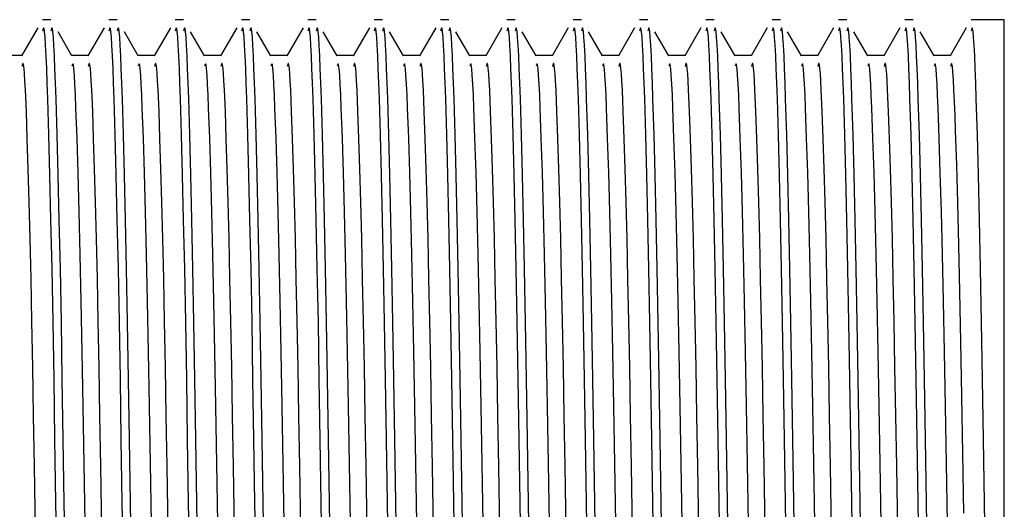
# Model space of a CAD drawing. Header units: millimetres. Extents: x 262469 to 275208, y -32539 to 9411.
# Tile 305 of 428: x 269260.69 to 269265.54, y -13395.43 to -13393.02. Entities that reach past the tile are written whole.
import ezdxf

# ---------------------------------------------------------------- set-up
doc = ezdxf.new("R2010")
doc.units = ezdxf.units.MM
doc.header["$LTSCALE"] = 100
doc.layers.add('$ IE_TELETECHNIKA', color=5, linetype='Continuous', lineweight=30)

msp = doc.modelspace()

# ---------------------------------------------------------------- linework, layer by layer
at = {"layer": '$ IE_TELETECHNIKA', "color": 7, "linetype": 'Continuous'}
for p, q in [((269260.8452, -13393.0198), (269260.8043, -13393.0198)), ((269261.1717, -13393.0198), (269261.1309, -13393.0198)), ((269261.4983, -13393.0198), (269261.4575, -13393.0198)), ((269261.8249, -13393.0198), (269261.784, -13393.0198)), ((269262.1514, -13393.0198), (269262.1106, -13393.0198)), ((269262.478, -13393.0198), (269262.4372, -13393.0198)), ((269262.8046, -13393.0198), (269262.7638, -13393.0198)), ((269263.1312, -13393.0198), (269263.0903, -13393.0198)), ((269263.4577, -13393.0198), (269263.4169, -13393.0198)), ((269263.7843, -13393.0198), (269263.7435, -13393.0198)), ((269264.1109, -13393.0198), (269264.07, -13393.0198)), ((269264.4374, -13393.0198), (269264.3966, -13393.0198)), ((269264.764, -13393.0198), (269264.7232, -13393.0198)), ((269265.0906, -13393.0198), (269265.0498, -13393.0198)), ((269265.5396, -13393.0198), (269265.3763, -13393.0198)), ((269265.5396, -13399.7158), (269265.5396, -13393.0198)), ((269260.7803, -13393.0605), (269260.701, -13393.1977)), ((269260.9485, -13393.1977), (269260.8802, -13393.0795)), ((269261.1069, -13393.0605), (269261.0276, -13393.1977)), ((269261.2751, -13393.1977), (269261.2068, -13393.0795)), ((269261.4334, -13393.0605), (269261.3542, -13393.1977)), ((269261.6016, -13393.1977), (269261.5333, -13393.0795)), ((269261.76, -13393.0605), (269261.6807, -13393.1977)), ((269261.9282, -13393.1977), (269261.8599, -13393.0795)), ((269262.0866, -13393.0605), (269262.0073, -13393.1977)), ((269262.2548, -13393.1977), (269262.1865, -13393.0795)), ((269262.4131, -13393.0605), (269262.3339, -13393.1977)), ((269262.5814, -13393.1977), (269262.5131, -13393.0795)), ((269262.7397, -13393.0605), (269262.6605, -13393.1977)), ((269262.9079, -13393.1977), (269262.8396, -13393.0795)), ((269263.0663, -13393.0605), (269262.987, -13393.1977)), ((269263.2345, -13393.1977), (269263.1662, -13393.0795)), ((269263.3929, -13393.0605), (269263.3136, -13393.1977)), ((269263.5611, -13393.1977), (269263.4928, -13393.0795)), ((269263.7194, -13393.0605), (269263.6402, -13393.1977)), ((269263.8876, -13393.1977), (269263.8193, -13393.0795)), ((269264.046, -13393.0605), (269263.9667, -13393.1977)), ((269264.2142, -13393.1977), (269264.1459, -13393.0795)), ((269264.3726, -13393.0605), (269264.2933, -13393.1977)), ((269264.5408, -13393.1977), (269264.4725, -13393.0795)), ((269264.6991, -13393.0605), (269264.6199, -13393.1977)), ((269264.8674, -13393.1977), (269264.7991, -13393.0795)), ((269265.0257, -13393.0605), (269264.9465, -13393.1977)), ((269265.1939, -13393.1977), (269265.1256, -13393.0795)), ((269265.3523, -13393.0605), (269265.273, -13393.1977)), ((269260.7023, -13393.1966), (269260.6213, -13393.1966)), ((269261.0289, -13393.1966), (269260.9478, -13393.1966)), ((269261.3554, -13393.1966), (269261.2744, -13393.1966)), ((269261.682, -13393.1966), (269261.601, -13393.1966)), ((269262.0086, -13393.1966), (269261.9276, -13393.1966)), ((269262.3352, -13393.1966), (269262.2541, -13393.1966)), ((269262.6617, -13393.1966), (269262.5807, -13393.1966)), ((269262.9883, -13393.1966), (269262.9073, -13393.1966)), ((269263.3149, -13393.1966), (269263.2338, -13393.1966)), ((269263.6414, -13393.1966), (269263.5604, -13393.1966)), ((269263.968, -13393.1966), (269263.887, -13393.1966)), ((269264.2946, -13393.1966), (269264.2136, -13393.1966)), ((269264.6212, -13393.1966), (269264.5401, -13393.1966)), ((269264.9477, -13393.1966), (269264.8667, -13393.1966)), ((269265.2743, -13393.1966), (269265.1933, -13393.1966))]:
    msp.add_line(p, q, dxfattribs=at)
for points in [[(269260.8754, -13395.7161), (269260.8702, -13395.3968), (269260.8653, -13395.0868), (269260.8605, -13394.7894), (269260.8557, -13394.508), (269260.8507, -13394.2461), (269260.8456, -13394.0052), (269260.8404, -13393.7854), (269260.8351, -13393.5868), (269260.8298, -13393.4098), (269260.8271, -13393.3308), (269260.8245, -13393.2598), (269260.8218, -13393.1977), (269260.8192, -13393.1459), (269260.8166, -13393.1053), (269260.8141, -13393.0773), (269260.8116, -13393.0627), (269260.8091, -13393.0604), (269260.8043, -13393.0767)], [(269260.9162, -13395.7161), (269260.9111, -13395.3968), (269260.9062, -13395.0868), (269260.9013, -13394.7894), (269260.8965, -13394.508), (269260.8916, -13394.2461), (269260.8865, -13394.0052), (269260.8813, -13393.7854), (269260.876, -13393.5868), (269260.8706, -13393.4098), (269260.8679, -13393.3308), (269260.8653, -13393.2598), (269260.8626, -13393.1977), (269260.86, -13393.1459), (269260.8574, -13393.1053), (269260.8549, -13393.0773), (269260.8524, -13393.0627), (269260.85, -13393.0604), (269260.8452, -13393.0767)], [(269261.2019, -13395.7161), (269261.1968, -13395.3968), (269261.1919, -13395.0868), (269261.1871, -13394.7894), (269261.1823, -13394.508), (269261.1773, -13394.2461), (269261.1722, -13394.0052), (269261.167, -13393.7854), (269261.1617, -13393.5868), (269261.1564, -13393.4098), (269261.1537, -13393.3308), (269261.151, -13393.2598), (269261.1484, -13393.1977), (269261.1458, -13393.1459), (269261.1432, -13393.1053), (269261.1406, -13393.0773), (269261.1382, -13393.0627), (269261.1357, -13393.0604), (269261.1309, -13393.0767)], [(269261.2428, -13395.7161), (269261.2376, -13395.3968), (269261.2327, -13395.0868), (269261.2279, -13394.7894), (269261.2231, -13394.508), (269261.2181, -13394.2461), (269261.213, -13394.0052), (269261.2078, -13393.7854), (269261.2025, -13393.5868), (269261.1972, -13393.4098), (269261.1945, -13393.3308), (269261.1919, -13393.2598), (269261.1892, -13393.1977), (269261.1866, -13393.1459), (269261.184, -13393.1053), (269261.1815, -13393.0773), (269261.179, -13393.0627), (269261.1765, -13393.0604), (269261.1717, -13393.0767)], [(269261.5285, -13395.7161), (269261.5234, -13395.3968), (269261.5185, -13395.0868), (269261.5137, -13394.7894), (269261.5088, -13394.508), (269261.5039, -13394.2461), (269261.4988, -13394.0052), (269261.4936, -13393.7854), (269261.4883, -13393.5868), (269261.4829, -13393.4098), (269261.4803, -13393.3308), (269261.4776, -13393.2598), (269261.475, -13393.1977), (269261.4723, -13393.1459), (269261.4698, -13393.1053), (269261.4672, -13393.0773), (269261.4647, -13393.0627), (269261.4623, -13393.0604), (269261.4575, -13393.0767)], [(269261.5693, -13395.7161), (269261.5642, -13395.3968), (269261.5593, -13395.0868), (269261.5545, -13394.7894), (269261.5497, -13394.508), (269261.5447, -13394.2461), (269261.5396, -13394.0052), (269261.5344, -13393.7854), (269261.5291, -13393.5868), (269261.5238, -13393.4098), (269261.5211, -13393.3308), (269261.5184, -13393.2598), (269261.5158, -13393.1977), (269261.5132, -13393.1459), (269261.5106, -13393.1053), (269261.508, -13393.0773), (269261.5055, -13393.0627), (269261.5031, -13393.0604), (269261.4983, -13393.0767)], [(269261.8551, -13395.7161), (269261.85, -13395.3968), (269261.845, -13395.0868), (269261.8402, -13394.7894), (269261.8354, -13394.508), (269261.8305, -13394.2461), (269261.8254, -13394.0052), (269261.8202, -13393.7854), (269261.8149, -13393.5868), (269261.8095, -13393.4098), (269261.8068, -13393.3308), (269261.8042, -13393.2598), (269261.8015, -13393.1977), (269261.7989, -13393.1459), (269261.7963, -13393.1053), (269261.7938, -13393.0773), (269261.7913, -13393.0627), (269261.7889, -13393.0604), (269261.784, -13393.0767)], [(269261.8959, -13395.7161), (269261.8908, -13395.3968), (269261.8859, -13395.0868), (269261.8811, -13394.7894), (269261.8762, -13394.508), (269261.8713, -13394.2461), (269261.8662, -13394.0052), (269261.861, -13393.7854), (269261.8557, -13393.5868), (269261.8503, -13393.4098), (269261.8477, -13393.3308), (269261.845, -13393.2598), (269261.8424, -13393.1977), (269261.8397, -13393.1459), (269261.8371, -13393.1053), (269261.8346, -13393.0773), (269261.8321, -13393.0627), (269261.8297, -13393.0604), (269261.8249, -13393.0767)], [(269262.1816, -13395.7161), (269262.1765, -13395.3968), (269262.1716, -13395.0868), (269262.1668, -13394.7894), (269262.162, -13394.508), (269262.157, -13394.2461), (269262.1519, -13394.0052), (269262.1467, -13393.7854), (269262.1414, -13393.5868), (269262.1361, -13393.4098), (269262.1334, -13393.3308), (269262.1307, -13393.2598), (269262.1281, -13393.1977), (269262.1255, -13393.1459), (269262.1229, -13393.1053), (269262.1204, -13393.0773), (269262.1179, -13393.0627), (269262.1154, -13393.0604), (269262.1106, -13393.0767)], [(269262.2225, -13395.7161), (269262.2174, -13395.3968), (269262.2124, -13395.0868), (269262.2076, -13394.7894), (269262.2028, -13394.508), (269262.1979, -13394.2461), (269262.1928, -13394.0052), (269262.1875, -13393.7854), (269262.1822, -13393.5868), (269262.1769, -13393.4098), (269262.1742, -13393.3308), (269262.1716, -13393.2598), (269262.1689, -13393.1977), (269262.1663, -13393.1459), (269262.1637, -13393.1053), (269262.1612, -13393.0773), (269262.1587, -13393.0627), (269262.1562, -13393.0604), (269262.1514, -13393.0767)], [(269262.5082, -13395.7161), (269262.5031, -13395.3968), (269262.4982, -13395.0868), (269262.4934, -13394.7894), (269262.4885, -13394.508), (269262.4836, -13394.2461), (269262.4785, -13394.0052), (269262.4733, -13393.7854), (269262.468, -13393.5868), (269262.4627, -13393.4098), (269262.46, -13393.3308), (269262.4573, -13393.2598), (269262.4547, -13393.1977), (269262.4521, -13393.1459), (269262.4495, -13393.1053), (269262.4469, -13393.0773), (269262.4444, -13393.0627), (269262.442, -13393.0604), (269262.4372, -13393.0767)], [(269262.549, -13395.7161), (269262.5439, -13395.3968), (269262.539, -13395.0868), (269262.5342, -13394.7894), (269262.5294, -13394.508), (269262.5244, -13394.2461), (269262.5193, -13394.0052), (269262.5141, -13393.7854), (269262.5088, -13393.5868), (269262.5035, -13393.4098), (269262.5008, -13393.3308), (269262.4981, -13393.2598), (269262.4955, -13393.1977), (269262.4929, -13393.1459), (269262.4903, -13393.1053), (269262.4878, -13393.0773), (269262.4853, -13393.0627), (269262.4828, -13393.0604), (269262.478, -13393.0767)], [(269262.8348, -13395.7161), (269262.8297, -13395.3968), (269262.8248, -13395.0868), (269262.8199, -13394.7894), (269262.8151, -13394.508), (269262.8102, -13394.2461), (269262.8051, -13394.0052), (269262.7999, -13393.7854), (269262.7946, -13393.5868), (269262.7892, -13393.4098), (269262.7866, -13393.3308), (269262.7839, -13393.2598), (269262.7812, -13393.1977), (269262.7786, -13393.1459), (269262.776, -13393.1053), (269262.7735, -13393.0773), (269262.771, -13393.0627), (269262.7686, -13393.0604), (269262.7638, -13393.0767)], [(269262.8756, -13395.7161), (269262.8705, -13395.3968), (269262.8656, -13395.0868), (269262.8608, -13394.7894), (269262.8559, -13394.508), (269262.851, -13394.2461), (269262.8459, -13394.0052), (269262.8407, -13393.7854), (269262.8354, -13393.5868), (269262.83, -13393.4098), (269262.8274, -13393.3308), (269262.8247, -13393.2598), (269262.8221, -13393.1977), (269262.8194, -13393.1459), (269262.8169, -13393.1053), (269262.8143, -13393.0773), (269262.8118, -13393.0627), (269262.8094, -13393.0604), (269262.8046, -13393.0767)], [(269263.1614, -13395.7161), (269263.1562, -13395.3968), (269263.1513, -13395.0868), (269263.1465, -13394.7894), (269263.1417, -13394.508), (269263.1367, -13394.2461), (269263.1316, -13394.0052), (269263.1264, -13393.7854), (269263.1211, -13393.5868), (269263.1158, -13393.4098), (269263.1131, -13393.3308), (269263.1105, -13393.2598), (269263.1078, -13393.1977), (269263.1052, -13393.1459), (269263.1026, -13393.1053), (269263.1001, -13393.0773), (269263.0976, -13393.0627), (269263.0951, -13393.0604), (269263.0903, -13393.0767)], [(269263.2022, -13395.7161), (269263.1971, -13395.3968), (269263.1922, -13395.0868), (269263.1873, -13394.7894), (269263.1825, -13394.508), (269263.1776, -13394.2461), (269263.1725, -13394.0052), (269263.1673, -13393.7854), (269263.162, -13393.5868), (269263.1566, -13393.4098), (269263.1539, -13393.3308), (269263.1513, -13393.2598), (269263.1486, -13393.1977), (269263.146, -13393.1459), (269263.1434, -13393.1053), (269263.1409, -13393.0773), (269263.1384, -13393.0627), (269263.136, -13393.0604), (269263.1312, -13393.0767)], [(269263.4879, -13395.7161), (269263.4828, -13395.3968), (269263.4779, -13395.0868), (269263.4731, -13394.7894), (269263.4683, -13394.508), (269263.4633, -13394.2461), (269263.4582, -13394.0052), (269263.453, -13393.7854), (269263.4477, -13393.5868), (269263.4424, -13393.4098), (269263.4397, -13393.3308), (269263.437, -13393.2598), (269263.4344, -13393.1977), (269263.4318, -13393.1459), (269263.4292, -13393.1053), (269263.4266, -13393.0773), (269263.4242, -13393.0627), (269263.4217, -13393.0604), (269263.4169, -13393.0767)], [(269263.5288, -13395.7161), (269263.5236, -13395.3968), (269263.5187, -13395.0868), (269263.5139, -13394.7894), (269263.5091, -13394.508), (269263.5041, -13394.2461), (269263.499, -13394.0052), (269263.4938, -13393.7854), (269263.4885, -13393.5868), (269263.4832, -13393.4098), (269263.4805, -13393.3308), (269263.4779, -13393.2598), (269263.4752, -13393.1977), (269263.4726, -13393.1459), (269263.47, -13393.1053), (269263.4675, -13393.0773), (269263.465, -13393.0627), (269263.4625, -13393.0604), (269263.4577, -13393.0767)], [(269263.8145, -13395.7161), (269263.8094, -13395.3968), (269263.8045, -13395.0868), (269263.7997, -13394.7894), (269263.7948, -13394.508), (269263.7899, -13394.2461), (269263.7848, -13394.0052), (269263.7796, -13393.7854), (269263.7743, -13393.5868), (269263.7689, -13393.4098), (269263.7663, -13393.3308), (269263.7636, -13393.2598), (269263.761, -13393.1977), (269263.7583, -13393.1459), (269263.7558, -13393.1053), (269263.7532, -13393.0773), (269263.7507, -13393.0627), (269263.7483, -13393.0604), (269263.7435, -13393.0767)], [(269263.8553, -13395.7161), (269263.8502, -13395.3968), (269263.8453, -13395.0868), (269263.8405, -13394.7894), (269263.8357, -13394.508), (269263.8307, -13394.2461), (269263.8256, -13394.0052), (269263.8204, -13393.7854), (269263.8151, -13393.5868), (269263.8098, -13393.4098), (269263.8071, -13393.3308), (269263.8044, -13393.2598), (269263.8018, -13393.1977), (269263.7992, -13393.1459), (269263.7966, -13393.1053), (269263.794, -13393.0773), (269263.7915, -13393.0627), (269263.7891, -13393.0604), (269263.7843, -13393.0767)], [(269264.1411, -13395.7161), (269264.136, -13395.3968), (269264.131, -13395.0868), (269264.1262, -13394.7894), (269264.1214, -13394.508), (269264.1165, -13394.2461), (269264.1114, -13394.0052), (269264.1062, -13393.7854), (269264.1009, -13393.5868), (269264.0955, -13393.4098), (269264.0928, -13393.3308), (269264.0902, -13393.2598), (269264.0875, -13393.1977), (269264.0849, -13393.1459), (269264.0823, -13393.1053), (269264.0798, -13393.0773), (269264.0773, -13393.0627), (269264.0749, -13393.0604), (269264.07, -13393.0767)], [(269264.1819, -13395.7161), (269264.1768, -13395.3968), (269264.1719, -13395.0868), (269264.1671, -13394.7894), (269264.1622, -13394.508), (269264.1573, -13394.2461), (269264.1522, -13394.0052), (269264.147, -13393.7854), (269264.1417, -13393.5868), (269264.1363, -13393.4098), (269264.1337, -13393.3308), (269264.131, -13393.2598), (269264.1284, -13393.1977), (269264.1257, -13393.1459), (269264.1232, -13393.1053), (269264.1206, -13393.0773), (269264.1181, -13393.0627), (269264.1157, -13393.0604), (269264.1109, -13393.0767)], [(269264.4676, -13395.7161), (269264.4625, -13395.3968), (269264.4576, -13395.0868), (269264.4528, -13394.7894), (269264.448, -13394.508), (269264.443, -13394.2461), (269264.4379, -13394.0052), (269264.4327, -13393.7854), (269264.4274, -13393.5868), (269264.4221, -13393.4098), (269264.4194, -13393.3308), (269264.4167, -13393.2598), (269264.4141, -13393.1977), (269264.4115, -13393.1459), (269264.4089, -13393.1053), (269264.4064, -13393.0773), (269264.4039, -13393.0627), (269264.4014, -13393.0604), (269264.3966, -13393.0767)], [(269264.5085, -13395.7161), (269264.5034, -13395.3968), (269264.4984, -13395.0868), (269264.4936, -13394.7894), (269264.4888, -13394.508), (269264.4839, -13394.2461), (269264.4788, -13394.0052), (269264.4735, -13393.7854), (269264.4682, -13393.5868), (269264.4629, -13393.4098), (269264.4602, -13393.3308), (269264.4576, -13393.2598), (269264.4549, -13393.1977), (269264.4523, -13393.1459), (269264.4497, -13393.1053), (269264.4472, -13393.0773), (269264.4447, -13393.0627), (269264.4422, -13393.0604), (269264.4374, -13393.0767)], [(269264.7942, -13395.7161), (269264.7891, -13395.3968), (269264.7842, -13395.0868), (269264.7794, -13394.7894), (269264.7745, -13394.508), (269264.7696, -13394.2461), (269264.7645, -13394.0052), (269264.7593, -13393.7854), (269264.754, -13393.5868), (269264.7487, -13393.4098), (269264.746, -13393.3308), (269264.7433, -13393.2598), (269264.7407, -13393.1977), (269264.7381, -13393.1459), (269264.7355, -13393.1053), (269264.7329, -13393.0773), (269264.7304, -13393.0627), (269264.728, -13393.0604), (269264.7232, -13393.0767)], [(269264.835, -13395.7161), (269264.8299, -13395.3968), (269264.825, -13395.0868), (269264.8202, -13394.7894), (269264.8154, -13394.508), (269264.8104, -13394.2461), (269264.8053, -13394.0052), (269264.8001, -13393.7854), (269264.7948, -13393.5868), (269264.7895, -13393.4098), (269264.7868, -13393.3308), (269264.7841, -13393.2598), (269264.7815, -13393.1977), (269264.7789, -13393.1459), (269264.7763, -13393.1053), (269264.7738, -13393.0773), (269264.7713, -13393.0627), (269264.7688, -13393.0604), (269264.764, -13393.0767)], [(269265.1208, -13395.7161), (269265.1157, -13395.3968), (269265.1108, -13395.0868), (269265.1059, -13394.7894), (269265.1011, -13394.508), (269265.0962, -13394.2461), (269265.0911, -13394.0052), (269265.0859, -13393.7854), (269265.0806, -13393.5868), (269265.0752, -13393.4098), (269265.0726, -13393.3308), (269265.0699, -13393.2598), (269265.0672, -13393.1977), (269265.0646, -13393.1459), (269265.062, -13393.1053), (269265.0595, -13393.0773), (269265.057, -13393.0627), (269265.0546, -13393.0604), (269265.0498, -13393.0767)], [(269265.1616, -13395.7161), (269265.1565, -13395.3968), (269265.1516, -13395.0868), (269265.1468, -13394.7894), (269265.1419, -13394.508), (269265.137, -13394.2461), (269265.1319, -13394.0052), (269265.1267, -13393.7854), (269265.1214, -13393.5868), (269265.116, -13393.4098), (269265.1134, -13393.3308), (269265.1107, -13393.2598), (269265.1081, -13393.1977), (269265.1054, -13393.1459), (269265.1029, -13393.1053), (269265.1003, -13393.0773), (269265.0978, -13393.0627), (269265.0954, -13393.0604), (269265.0906, -13393.0767)], [(269265.4474, -13395.7161), (269265.4422, -13395.3968), (269265.4373, -13395.0868), (269265.4325, -13394.7894), (269265.4277, -13394.508), (269265.4227, -13394.2461), (269265.4176, -13394.0052), (269265.4124, -13393.7854), (269265.4071, -13393.5868), (269265.4018, -13393.4098), (269265.3991, -13393.3308), (269265.3965, -13393.2598), (269265.3938, -13393.1977), (269265.3912, -13393.1459), (269265.3886, -13393.1053), (269265.3861, -13393.0773), (269265.3836, -13393.0627), (269265.3811, -13393.0604), (269265.3763, -13393.0767)], [(269260.7731, -13395.741), (269260.7644, -13395.2187), (269260.7601, -13394.9694), (269260.7559, -13394.7309), (269260.7517, -13394.5054), (269260.7473, -13394.2946), (269260.7429, -13394.099), (269260.7383, -13393.9187), (269260.7337, -13393.7536), (269260.729, -13393.6039), (269260.7244, -13393.4722), (269260.7197, -13393.3643), (269260.7174, -13393.3209), (269260.7152, -13393.2857), (269260.7129, -13393.2593), (269260.7107, -13393.2423), (269260.7086, -13393.2352), (269260.7065, -13393.2359), (269260.7023, -13393.2504)], [(269261.0139, -13395.4968), (269261.009, -13395.2039), (269261.0043, -13394.9222), (269260.9995, -13394.655), (269260.9946, -13394.4055), (269260.9896, -13394.1756), (269260.9844, -13393.9653), (269260.9792, -13393.7743), (269260.9739, -13393.6024), (269260.9686, -13393.4535), (269260.966, -13393.3906), (269260.9634, -13393.3368), (269260.9608, -13393.2935), (269260.9582, -13393.2617), (269260.9558, -13393.2426), (269260.9533, -13393.2367), (269260.9485, -13393.249)], [(269261.0997, -13395.741), (269261.0909, -13395.2187), (269261.0867, -13394.9694), (269261.0825, -13394.7309), (269261.0783, -13394.5054), (269261.0739, -13394.2946), (269261.0694, -13394.099), (269261.0649, -13393.9187), (269261.0603, -13393.7536), (269261.0556, -13393.6039), (269261.0509, -13393.4722), (269261.0463, -13393.3643), (269261.044, -13393.3209), (269261.0417, -13393.2857), (269261.0395, -13393.2593), (269261.0373, -13393.2423), (269261.0352, -13393.2352), (269261.033, -13393.2359), (269261.0288, -13393.2504)], [(269261.3405, -13395.4968), (269261.3356, -13395.2039), (269261.3308, -13394.9222), (269261.3261, -13394.655), (269261.3212, -13394.4055), (269261.3162, -13394.1756), (269261.311, -13393.9653), (269261.3058, -13393.7743), (269261.3005, -13393.6024), (269261.2952, -13393.4535), (269261.2925, -13393.3906), (269261.2899, -13393.3368), (269261.2874, -13393.2935), (269261.2848, -13393.2617), (269261.2823, -13393.2426), (269261.2799, -13393.2367), (269261.2751, -13393.249)], [(269261.4263, -13395.741), (269261.4175, -13395.2187), (269261.4133, -13394.9694), (269261.4091, -13394.7309), (269261.4048, -13394.5054), (269261.4005, -13394.2946), (269261.396, -13394.099), (269261.3914, -13393.9187), (269261.3868, -13393.7536), (269261.3822, -13393.6039), (269261.3775, -13393.4722), (269261.3729, -13393.3643), (269261.3706, -13393.3209), (269261.3683, -13393.2857), (269261.3661, -13393.2593), (269261.3639, -13393.2423), (269261.3617, -13393.2352), (269261.3596, -13393.2359), (269261.3554, -13393.2504)], [(269261.6671, -13395.4968), (269261.6622, -13395.2039), (269261.6574, -13394.9222), (269261.6526, -13394.655), (269261.6477, -13394.4055), (269261.6427, -13394.1756), (269261.6376, -13393.9653), (269261.6323, -13393.7743), (269261.6271, -13393.6024), (269261.6218, -13393.4535), (269261.6191, -13393.3906), (269261.6165, -13393.3368), (269261.6139, -13393.2935), (269261.6114, -13393.2617), (269261.6089, -13393.2426), (269261.6065, -13393.2367), (269261.6017, -13393.249)], [(269261.7529, -13395.741), (269261.7441, -13395.2187), (269261.7399, -13394.9694), (269261.7357, -13394.7309), (269261.7314, -13394.5054), (269261.727, -13394.2946), (269261.7226, -13394.099), (269261.718, -13393.9187), (269261.7134, -13393.7536), (269261.7087, -13393.6039), (269261.7041, -13393.4722), (269261.6994, -13393.3643), (269261.6971, -13393.3209), (269261.6949, -13393.2857), (269261.6927, -13393.2593), (269261.6905, -13393.2423), (269261.6883, -13393.2352), (269261.6862, -13393.2359), (269261.682, -13393.2504)], [(269261.9937, -13395.4968), (269261.9888, -13395.2039), (269261.984, -13394.9222), (269261.9792, -13394.655), (269261.9743, -13394.4055), (269261.9693, -13394.1756), (269261.9642, -13393.9653), (269261.9589, -13393.7743), (269261.9536, -13393.6024), (269261.9483, -13393.4535), (269261.9457, -13393.3906), (269261.9431, -13393.3368), (269261.9405, -13393.2935), (269261.938, -13393.2617), (269261.9355, -13393.2426), (269261.933, -13393.2367), (269261.9282, -13393.249)], [(269262.0794, -13395.741), (269262.0706, -13395.2187), (269262.0664, -13394.9694), (269262.0622, -13394.7309), (269262.058, -13394.5054), (269262.0536, -13394.2946), (269262.0491, -13394.099), (269262.0446, -13393.9187), (269262.04, -13393.7536), (269262.0353, -13393.6039), (269262.0306, -13393.4722), (269262.026, -13393.3643), (269262.0237, -13393.3209), (269262.0215, -13393.2857), (269262.0192, -13393.2593), (269262.017, -13393.2423), (269262.0149, -13393.2352), (269262.0128, -13393.2359), (269262.0086, -13393.2504)], [(269262.3202, -13395.4968), (269262.3153, -13395.2039), (269262.3105, -13394.9222), (269262.3058, -13394.655), (269262.3009, -13394.4055), (269262.2959, -13394.1756), (269262.2907, -13393.9653), (269262.2855, -13393.7743), (269262.2802, -13393.6024), (269262.2749, -13393.4535), (269262.2723, -13393.3906), (269262.2696, -13393.3368), (269262.2671, -13393.2935), (269262.2645, -13393.2617), (269262.262, -13393.2426), (269262.2596, -13393.2367), (269262.2548, -13393.249)], [(269262.406, -13395.741), (269262.3972, -13395.2187), (269262.393, -13394.9694), (269262.3888, -13394.7309), (269262.3845, -13394.5054), (269262.3802, -13394.2946), (269262.3757, -13394.099), (269262.3712, -13393.9187), (269262.3665, -13393.7536), (269262.3619, -13393.6039), (269262.3572, -13393.4722), (269262.3526, -13393.3643), (269262.3503, -13393.3209), (269262.348, -13393.2857), (269262.3458, -13393.2593), (269262.3436, -13393.2423), (269262.3414, -13393.2352), (269262.3393, -13393.2359), (269262.3351, -13393.2504)], [(269262.6468, -13395.4968), (269262.6419, -13395.2039), (269262.6371, -13394.9222), (269262.6323, -13394.655), (269262.6275, -13394.4055), (269262.6224, -13394.1756), (269262.6173, -13393.9653), (269262.6121, -13393.7743), (269262.6068, -13393.6024), (269262.6015, -13393.4535), (269262.5988, -13393.3906), (269262.5962, -13393.3368), (269262.5936, -13393.2935), (269262.5911, -13393.2617), (269262.5886, -13393.2426), (269262.5862, -13393.2367), (269262.5814, -13393.249)], [(269262.7326, -13395.741), (269262.7238, -13395.2187), (269262.7196, -13394.9694), (269262.7154, -13394.7309), (269262.7111, -13394.5054), (269262.7068, -13394.2946), (269262.7023, -13394.099), (269262.6977, -13393.9187), (269262.6931, -13393.7536), (269262.6884, -13393.6039), (269262.6838, -13393.4722), (269262.6792, -13393.3643), (269262.6769, -13393.3209), (269262.6746, -13393.2857), (269262.6724, -13393.2593), (269262.6702, -13393.2423), (269262.668, -13393.2352), (269262.6659, -13393.2359), (269262.6617, -13393.2504)], [(269262.9734, -13395.4968), (269262.9685, -13395.2039), (269262.9637, -13394.9222), (269262.9589, -13394.655), (269262.954, -13394.4055), (269262.949, -13394.1756), (269262.9439, -13393.9653), (269262.9386, -13393.7743), (269262.9333, -13393.6024), (269262.928, -13393.4535), (269262.9254, -13393.3906), (269262.9228, -13393.3368), (269262.9202, -13393.2935), (269262.9177, -13393.2617), (269262.9152, -13393.2426), (269262.9127, -13393.2367), (269262.908, -13393.249)], [(269263.0591, -13395.741), (269263.0504, -13395.2187), (269263.0461, -13394.9694), (269263.0419, -13394.7309), (269263.0377, -13394.5054), (269263.0333, -13394.2946), (269263.0289, -13394.099), (269263.0243, -13393.9187), (269263.0197, -13393.7536), (269263.015, -13393.6039), (269263.0104, -13393.4722), (269263.0057, -13393.3643), (269263.0034, -13393.3209), (269263.0012, -13393.2857), (269262.9989, -13393.2593), (269262.9967, -13393.2423), (269262.9946, -13393.2352), (269262.9925, -13393.2359), (269262.9883, -13393.2504)], [(269263.2999, -13395.4968), (269263.295, -13395.2039), (269263.2903, -13394.9222), (269263.2855, -13394.655), (269263.2806, -13394.4055), (269263.2756, -13394.1756), (269263.2704, -13393.9653), (269263.2652, -13393.7743), (269263.2599, -13393.6024), (269263.2546, -13393.4535), (269263.252, -13393.3906), (269263.2494, -13393.3368), (269263.2468, -13393.2935), (269263.2442, -13393.2617), (269263.2418, -13393.2426), (269263.2393, -13393.2367), (269263.2345, -13393.249)], [(269263.3857, -13395.741), (269263.3769, -13395.2187), (269263.3727, -13394.9694), (269263.3685, -13394.7309), (269263.3643, -13394.5054), (269263.3599, -13394.2946), (269263.3554, -13394.099), (269263.3509, -13393.9187), (269263.3463, -13393.7536), (269263.3416, -13393.6039), (269263.3369, -13393.4722), (269263.3323, -13393.3643), (269263.33, -13393.3209), (269263.3277, -13393.2857), (269263.3255, -13393.2593), (269263.3233, -13393.2423), (269263.3212, -13393.2352), (269263.319, -13393.2359), (269263.3148, -13393.2504)], [(269263.6265, -13395.4968), (269263.6216, -13395.2039), (269263.6168, -13394.9222), (269263.6121, -13394.655), (269263.6072, -13394.4055), (269263.6022, -13394.1756), (269263.597, -13393.9653), (269263.5918, -13393.7743), (269263.5865, -13393.6024), (269263.5812, -13393.4535), (269263.5785, -13393.3906), (269263.5759, -13393.3368), (269263.5734, -13393.2935), (269263.5708, -13393.2617), (269263.5683, -13393.2426), (269263.5659, -13393.2367), (269263.5611, -13393.249)], [(269263.7123, -13395.741), (269263.7035, -13395.2187), (269263.6993, -13394.9694), (269263.6951, -13394.7309), (269263.6908, -13394.5054), (269263.6865, -13394.2946), (269263.682, -13394.099), (269263.6774, -13393.9187), (269263.6728, -13393.7536), (269263.6682, -13393.6039), (269263.6635, -13393.4722), (269263.6589, -13393.3643), (269263.6566, -13393.3209), (269263.6543, -13393.2857), (269263.6521, -13393.2593), (269263.6499, -13393.2423), (269263.6477, -13393.2352), (269263.6456, -13393.2359), (269263.6414, -13393.2504)], [(269263.9531, -13395.4968), (269263.9482, -13395.2039), (269263.9434, -13394.9222), (269263.9386, -13394.655), (269263.9337, -13394.4055), (269263.9287, -13394.1756), (269263.9236, -13393.9653), (269263.9183, -13393.7743), (269263.9131, -13393.6024), (269263.9078, -13393.4535), (269263.9051, -13393.3906), (269263.9025, -13393.3368), (269263.8999, -13393.2935), (269263.8974, -13393.2617), (269263.8949, -13393.2426), (269263.8925, -13393.2367), (269263.8877, -13393.249)], [(269264.0389, -13395.741), (269264.0301, -13395.2187), (269264.0259, -13394.9694), (269264.0217, -13394.7309), (269264.0174, -13394.5054), (269264.013, -13394.2946), (269264.0086, -13394.099), (269264.004, -13393.9187), (269263.9994, -13393.7536), (269263.9947, -13393.6039), (269263.9901, -13393.4722), (269263.9854, -13393.3643), (269263.9831, -13393.3209), (269263.9809, -13393.2857), (269263.9787, -13393.2593), (269263.9765, -13393.2423), (269263.9743, -13393.2352), (269263.9722, -13393.2359), (269263.968, -13393.2504)], [(269264.2797, -13395.4968), (269264.2748, -13395.2039), (269264.27, -13394.9222), (269264.2652, -13394.655), (269264.2603, -13394.4055), (269264.2553, -13394.1756), (269264.2502, -13393.9653), (269264.2449, -13393.7743), (269264.2396, -13393.6024), (269264.2343, -13393.4535), (269264.2317, -13393.3906), (269264.2291, -13393.3368), (269264.2265, -13393.2935), (269264.224, -13393.2617), (269264.2215, -13393.2426), (269264.219, -13393.2367), (269264.2142, -13393.249)], [(269264.3654, -13395.741), (269264.3566, -13395.2187), (269264.3524, -13394.9694), (269264.3482, -13394.7309), (269264.344, -13394.5054), (269264.3396, -13394.2946), (269264.3351, -13394.099), (269264.3306, -13393.9187), (269264.326, -13393.7536), (269264.3213, -13393.6039), (269264.3166, -13393.4722), (269264.312, -13393.3643), (269264.3097, -13393.3209), (269264.3075, -13393.2857), (269264.3052, -13393.2593), (269264.303, -13393.2423), (269264.3009, -13393.2352), (269264.2988, -13393.2359), (269264.2946, -13393.2504)], [(269264.6062, -13395.4968), (269264.6013, -13395.2039), (269264.5965, -13394.9222), (269264.5918, -13394.655), (269264.5869, -13394.4055), (269264.5819, -13394.1756), (269264.5767, -13393.9653), (269264.5715, -13393.7743), (269264.5662, -13393.6024), (269264.5609, -13393.4535), (269264.5583, -13393.3906), (269264.5556, -13393.3368), (269264.5531, -13393.2935), (269264.5505, -13393.2617), (269264.548, -13393.2426), (269264.5456, -13393.2367), (269264.5408, -13393.249)], [(269264.692, -13395.741), (269264.6832, -13395.2187), (269264.679, -13394.9694), (269264.6748, -13394.7309), (269264.6705, -13394.5054), (269264.6662, -13394.2946), (269264.6617, -13394.099), (269264.6572, -13393.9187), (269264.6525, -13393.7536), (269264.6479, -13393.6039), (269264.6432, -13393.4722), (269264.6386, -13393.3643), (269264.6363, -13393.3209), (269264.634, -13393.2857), (269264.6318, -13393.2593), (269264.6296, -13393.2423), (269264.6274, -13393.2352), (269264.6253, -13393.2359), (269264.6211, -13393.2504)], [(269264.9328, -13395.4968), (269264.9279, -13395.2039), (269264.9231, -13394.9222), (269264.9183, -13394.655), (269264.9135, -13394.4055), (269264.9084, -13394.1756), (269264.9033, -13393.9653), (269264.8981, -13393.7743), (269264.8928, -13393.6024), (269264.8875, -13393.4535), (269264.8848, -13393.3906), (269264.8822, -13393.3368), (269264.8796, -13393.2935), (269264.8771, -13393.2617), (269264.8746, -13393.2426), (269264.8722, -13393.2367), (269264.8674, -13393.249)], [(269265.0186, -13395.741), (269265.0098, -13395.2187), (269265.0056, -13394.9694), (269265.0014, -13394.7309), (269264.9971, -13394.5054), (269264.9928, -13394.2946), (269264.9883, -13394.099), (269264.9837, -13393.9187), (269264.9791, -13393.7536), (269264.9744, -13393.6039), (269264.9698, -13393.4722), (269264.9652, -13393.3643), (269264.9629, -13393.3209), (269264.9606, -13393.2857), (269264.9584, -13393.2593), (269264.9562, -13393.2423), (269264.954, -13393.2352), (269264.9519, -13393.2359), (269264.9477, -13393.2504)], [(269265.2594, -13395.4968), (269265.2545, -13395.2039), (269265.2497, -13394.9222), (269265.2449, -13394.655), (269265.24, -13394.4055), (269265.235, -13394.1756), (269265.2299, -13393.9653), (269265.2246, -13393.7743), (269265.2193, -13393.6024), (269265.214, -13393.4535), (269265.2114, -13393.3906), (269265.2088, -13393.3368), (269265.2062, -13393.2935), (269265.2037, -13393.2617), (269265.2012, -13393.2426), (269265.1987, -13393.2367), (269265.194, -13393.249)], [(269265.3402, -13395.4481), (269265.3353, -13395.1544), (269265.3305, -13394.8727), (269265.3256, -13394.6062), (269265.3207, -13394.3581), (269265.3156, -13394.1299), (269265.3104, -13393.9218), (269265.3051, -13393.7337), (269265.2997, -13393.566), (269265.2971, -13393.4912), (269265.2944, -13393.4239), (269265.2918, -13393.3651), (269265.2891, -13393.316), (269265.2866, -13393.2776), (269265.284, -13393.251), (269265.2815, -13393.2372), (269265.2791, -13393.2351), (269265.2743, -13393.2504)]]:
    msp.add_lwpolyline(points, dxfattribs=at)

doc.saveas('drawing.dxf')
